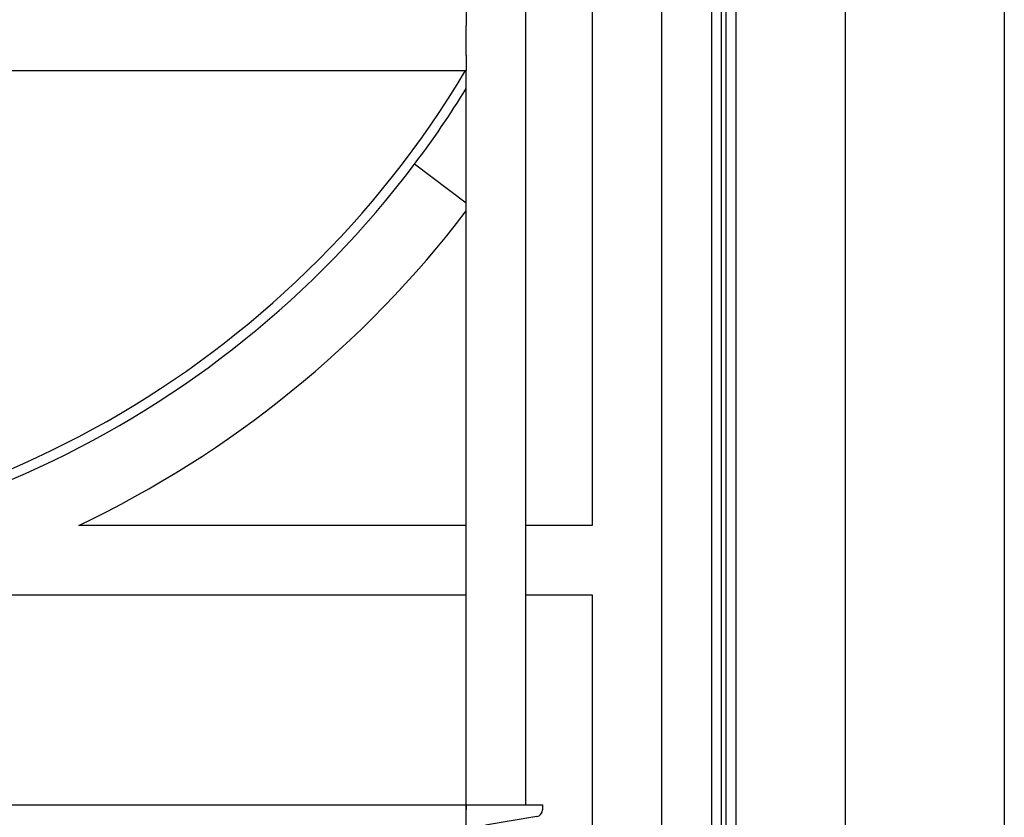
# Model space of a CAD drawing. Header units: inches. Extents: x 36 to 1719, y -84 to 1122.
# Tile 428 of 571: x 1444 to 1468, y 354 to 374. Entities that reach past the tile are written whole.
import ezdxf

# ---------------------------------------------------------------- set-up
doc = ezdxf.new("R2010")
doc.units = ezdxf.units.IN
doc.header["$LTSCALE"] = 48
doc.header["$MEASUREMENT"] = 0
doc.layers.add('Visible (ANSI)', color=7, linetype='Continuous', lineweight=30)

msp = doc.modelspace()

# ---------------------------------------------------------------- linework, layer by layer
at = {"layer": 'Visible (ANSI)'}
for p, q in [((1456.36662, 354.04627), (1456.36662, 389.79627)), ((1468.41162, 380.90345), (1468.41162, 266.51512)), ((1461.28662, 374.57627), (1461.28662, 266.51512)), ((1461.41162, 266.51512), (1461.41162, 374.57627)), ((1461.66162, 266.51512), (1461.66162, 374.57627)), ((1464.41162, 266.51512), (1464.41162, 374.29627)), ((1454.86662, 374.04627), (1454.86662, 373.67127)), ((1458.03662, 374.26002), (1458.03662, 361.08794)), ((1459.78662, 252.55527), (1459.78662, 374.26002)), ((1461.03662, 374.26002), (1461.03662, 266.51512)), ((1454.86662, 372.92127), (1454.86662, 373.67127)), ((1454.86662, 372.92127), (1454.86662, 372.54627)), ((1389.36662, 372.54627), (1454.86662, 372.54627)), ((1454.86662, 354.04627), (1454.86662, 372.54627)), ((1454.86662, 369.20756), (1453.56501, 370.1884)), ((1454.86662, 361.08794), (1445.11178, 361.08794)), ((1458.03662, 361.08794), (1456.36662, 361.08794)), ((1403.38153, 359.33794), (1454.86662, 359.33794)), ((1456.36662, 359.33794), (1458.03662, 359.33794)), ((1458.03662, 359.33794), (1458.03662, 348.04627)), ((1385.39695, 354.04627), (1454.86662, 354.04627)), ((1454.86662, 348.04627), (1454.86662, 354.04627)), ((1454.86662, 354.04627), (1456.78662, 354.04627)), ((1454.86662, 354.04627), (1454.86662, 353.92526)), ((1456.78662, 354.04627), (1456.78662, 353.92526)), ((1456.64343, 353.75611), (1455.35301, 353.54017))]:
    msp.add_line(p, q, dxfattribs=at)
for centre, radius, start, end in [((1433.59912, 385.23377), 25, 210.497449, 323), ((1433.59912, 385.23377), 24.75, 210.838923, 329.161077), ((1433.59912, 385.23377), 25, 323, 328.287887), ((1433.59912, 385.23377), 25, 323, 328.287887), ((1433.59912, 385.23377), 26.75, 295.491655, 322.65967), ((1456.61512, 353.92526), 0.1715, 279.5, 0)]:
    msp.add_arc(centre, radius, start, end, dxfattribs=at)

doc.saveas('drawing.dxf')
